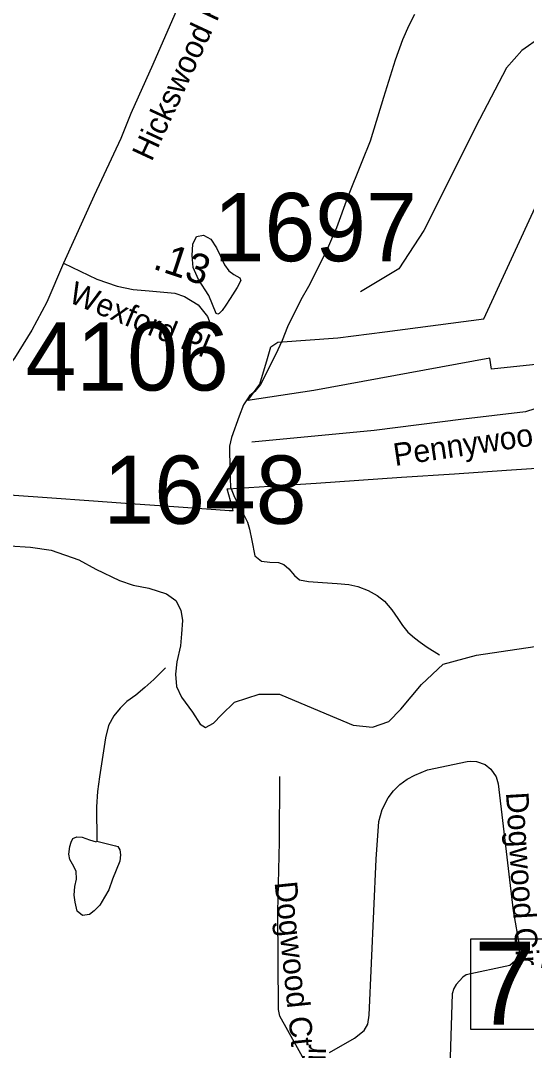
# Model space of a CAD drawing. Extents: x 1662474 to 1856135, y 779280 to 917889.
# Drawn here: x 1713168 to 1715301, y 818193 to 822536 of the extents above; entities that cross this region are included whole.
import ezdxf

# ---------------------------------------------------------------- set-up
doc = ezdxf.new("R2010")
doc.units = 0
for name, color, linetype in [('Cogo Default Point CELL', 7, 'Continuous'), ('Exist Boundary Political City Limit New Hole', 7, 'Continuous'), ('Exist Hydrographic Creek Single Shore', 7, 'Continuous'), ('Exist Hydrographic Misc Water Feature', 7, 'Continuous'), ('Exist Hydrographic Pond Under 1500 Sq Ft', 7, 'Continuous'), ('Exist Road Non-System Type 51', 7, 'Continuous'), ('Exist Road Non-System Type 51 Label', 7, 'Continuous'), ('Exist Road Secondary Mileage Tenths English Label', 7, 'Continuous'), ('Exist Road Secondary Structure Standard Bridge Number Label', 7, 'Continuous'), ('Exist Road Secondary Type 51 Attributed', 7, 'Continuous'), ('Exist Road Secondary Type 51 Label', 7, 'Continuous'), ('Map Preparation Boundary City Limit Buffer Line', 7, 'Continuous')]:
    doc.layers.add(name, color=color, linetype=linetype)

msp = doc.modelspace()

# ---------------------------------------------------------------- linework, layer by layer
at = {"layer": 'Exist Boundary Political City Limit New Hole'}
for points in [[(1715633.1, 821116.5), (1715153.5, 821066.9), (1715147.4, 821112.7), (1714405.4, 820976.9), (1714126.1, 820933.7), (1714177.4, 821003.7), (1714209.1, 821110.7), (1714224, 821160.8), (1714253.6, 821179.6), (1714506.4, 821198), (1714704.4, 821224.2), (1715121.2, 821279.2), (1715346.6, 821766.2)], [(1715217.1, 820640.2), (1715451.1, 820655.6)], [(1713020.2, 820543), (1713280.6, 820524.5), (1713475.9, 820510.7), (1713590.9, 820502.6), (1713814.6, 820486.8), (1713991.2, 820474.4), (1714048.1, 820470.4), (1714064.6, 820470.1), (1714063.2, 820475.2), (1714060.5, 820485.4), (1714053.6, 820510.6), (1714040, 820561.1), (1714043.2, 820561.3), (1714261.5, 820576.2), (1714414.5, 820585.9), (1714774.4, 820610.4), (1714997.6, 820625.5), (1715217.1, 820640.2)]]:
    msp.add_lwpolyline(points, dxfattribs=at)
at = {"layer": 'Exist Hydrographic Creek Single Shore'}
msp.add_lwpolyline([(1713122, 820320.6), (1713209.8, 820315.9), (1713297.1, 820302.8), (1713413.6, 820262.3), (1713486.1, 820223.4), (1713584.8, 820175.2), (1713643.2, 820155.5), (1713709.8, 820142.6), (1713784, 820118.2), (1713823.1, 820090.9), (1713844.4, 820050.2), (1713850.4, 820006.9), (1713847.5, 819950), (1713842.5, 819899.9), (1713826.5, 819831.9), (1713821.2, 819779.9), (1713826.2, 819728.2), (1713847.5, 819682.8), (1713892.6, 819619.8), (1713924.9, 819569.1), (1713947.8, 819555), (1713981.6, 819572.8), (1714015.8, 819608.5), (1714070.6, 819661.8), (1714174.5, 819696.2), (1714259.9, 819695.9), (1714429.9, 819624.5), (1714570.9, 819564.7), (1714651.6, 819556.3), (1714721.2, 819580.7), (1714771.4, 819632.7), (1714858.8, 819736.3), (1714949.6, 819822.2), (1715090.2, 819860.8), (1715441.4, 819912.7)], dxfattribs=at)
at = {"layer": 'Exist Hydrographic Misc Water Feature'}
for points in [[(1714829.1, 822562), (1714804.9, 822515.6), (1714778.7, 822455.4), (1714747.9, 822369.9), (1714699.1, 822211.7), (1714642.2, 822028.3), (1714607.7, 821940.3), (1714546.8, 821790.6), (1714500.1, 821662.7), (1714479.9, 821614.7), (1714457.7, 821565.1), (1714382.7, 821414.8), (1714350.2, 821358.8), (1714293.9, 821245.1), (1714271.5, 821187.3), (1714243.3, 821127.1), (1714180.4, 821002), (1714156.4, 820972.2), (1714134, 820953.7), (1714107.9, 820915.7), (1714089.6, 820867.7), (1714057.3, 820778), (1714048.9, 820742.1), (1714050.4, 820642), (1714054, 820568), (1714069.9, 820525.9), (1714091.6, 820487.7), (1714111.6, 820449.5), (1714125.5, 820421.3), (1714133.3, 820391.6), (1714143.5, 820343.8)], [(1714143.5, 820343.8), (1714155.9, 820279.3), (1714183.7, 820257), (1714219.6, 820252.7), (1714255.6, 820250.3), (1714277.7, 820242.2), (1714299.4, 820223.9), (1714323.2, 820195.7), (1714345, 820177.5), (1714383.1, 820171.1), (1714440.9, 820166.5), (1714502.9, 820161.9), (1714552.9, 820157.5), (1714590.8, 820149.1), (1714634.7, 820132.7), (1714672.6, 820112.3), (1714702.3, 820088), (1714733.9, 820051.8), (1714759.6, 820015.5), (1714779.4, 819985.3), (1714801.1, 819957.1), (1714828.9, 819932.7), (1714852.6, 819914.6), (1714882.6, 819894.2), (1714934.3, 819861.7)], [(1713779.4, 819806.7), (1713730.9, 819757.2), (1713692.5, 819723.5), (1713654.3, 819691.8), (1713615.9, 819664.2), (1713587.7, 819636.4), (1713561.4, 819604.7), (1713539.1, 819562.9), (1713526.6, 819511), (1713500.9, 819347.2), (1713492.4, 819285.2), (1713487.8, 819221.3), (1713490.3, 819075.2)]]:
    msp.add_lwpolyline(points, dxfattribs=at)
at = {"layer": 'Exist Hydrographic Pond Under 1500 Sq Ft'}
for points in [[(1713993.3, 821301.6), (1713962.1, 821376.4), (1713918.5, 821445), (1713896.7, 821494.8), (1713892, 821546.2), (1713895.1, 821593), (1713910.7, 821625.7), (1713940.3, 821631.9), (1713969.9, 821614.8), (1713994.9, 821577.4), (1714012, 821543.1), (1714027.6, 821505.7), (1714046.3, 821480.8), (1714068.1, 821465.2), (1714093.1, 821451.2), (1714097.7, 821440.3), (1714082.2, 821410.7), (1714052.5, 821364), (1714033.8, 821335.9), (1714018.3, 821314.1), (1714005.8, 821301.6), (1713999.5, 821298.5), (1713993.3, 821301.6)], [(1713490.3, 819075.2), (1713568.1, 819056.4), (1713579.1, 819052.8), (1713586.4, 819039.4), (1713590, 819018.7), (1713586.4, 818991.9), (1713555.9, 818915.1), (1713540.1, 818871.3), (1713521.8, 818839.6), (1713502.3, 818805.5), (1713479.1, 818782.3), (1713458.4, 818766.5), (1713429.2, 818762.9), (1713407.2, 818781.1), (1713398.7, 818818.9), (1713393.8, 818848.1), (1713397.5, 818884.7), (1713404.8, 818915.1), (1713402.3, 818949.2), (1713387.7, 818978.5), (1713375.5, 818999.2), (1713371.9, 819021.1), (1713375.5, 819054), (1713381.6, 819072.3), (1713388.9, 819086.9), (1713406, 819094.2), (1713427.9, 819093), (1713458.4, 819080.8), (1713486.4, 819073.5)]]:
    msp.add_lwpolyline(points, dxfattribs=at)
at = {"layer": 'Exist Road Non-System Type 51'}
for points in [[(1714470.9, 818184.7), (1714576.4, 818245), (1714617, 818277.6), (1714633, 818303.9), (1714638.9, 818342.1), (1714667.4, 818999.4), (1714678.6, 819159.4), (1714693.1, 819208.8), (1714718.4, 819258.4), (1714741.4, 819288), (1714767.6, 819314.5), (1714797.9, 819336.9), (1714830.9, 819354.7), (1714883.6, 819376.2), (1715051.9, 819411.9), (1715067.6, 819413.8), (1715091, 819411.9), (1715127.2, 819398.8), (1715151.9, 819379.7), (1715173.6, 819347.4), (1715182.1, 819317.4), (1715245.1, 818782), (1715271.6, 818630.9), (1715271.4, 818608.2), (1715251.9, 818570.4), (1715231.4, 818552.1), (1715047.1, 818511.7), (1715032.5, 818502.5), (1715004.6, 818471.2), (1714994.9, 818455), (1714987.6, 818431.9), (1714923.9, 816383.4)], [(1714376.9, 818131.6), (1714261.4, 818338.2), (1714255.4, 818366.2), (1714253.2, 818777.9), (1714259.5, 819073.1), (1714262.1, 819348.4)]]:
    msp.add_lwpolyline(points, dxfattribs=at)
at = {"layer": 'Exist Road Secondary Structure Standard Bridge Number Label'}
msp.add_lwpolyline([(1715067.5, 818664.4), (1715711.7, 818664.4), (1715711.7, 818282.1), (1715067.5, 818282.1)], close=True, dxfattribs=at)
at = {"layer": 'Exist Road Secondary Type 51 Attributed'}
for points in [[(1714485.4, 823998.9), (1714225.2, 823428.4), (1713977.4, 822912.2), (1713929.7, 822807.4), (1713838.9, 822608.5), (1713725.7, 822351.2), (1713633.1, 822143.9), (1713591, 822039.7), (1713478.6, 821798.6), (1713349.8, 821513.1)], [(1717163.3, 822624.6), (1717076.5, 822604.4), (1716947.1, 822572.1), (1716656, 822555.9), (1715936.4, 822507.4), (1715507.8, 822499.3), (1715362.3, 822467), (1715281.4, 822410.4), (1715216.7, 822337.7), (1715103.5, 822119.5), (1714869, 821650.8), (1714763.9, 821489.1), (1714602.2, 821392.2)], [(1713349.8, 821513.1), (1713278.5, 821348.8), (1713215.1, 821231.1), (1713142.5, 821113.3), (1713054.9, 820998.6), (1713012.3, 820954.8), (1712942.8, 820885.3), (1712875.1, 820840.9), (1712835.3, 820818.9), (1712785.9, 820798.3), (1712715.2, 820778.4), (1712479.4, 820734.5), (1712413.1, 820722.1), (1712318.4, 820706.3), (1712203.8, 820687.1), (1712082.3, 820678.9)], [(1713349.8, 821513.1), (1713489.6, 821446.2), (1713576.2, 821416.7), (1713643.1, 821402.9), (1713710, 821397), (1713773, 821391.1), (1713818.3, 821387.2), (1713859.6, 821373.4), (1713916.7, 821338), (1713956.1, 821288.9), (1713983.6, 821220)], [(1716865, 820573), (1716862.1, 820824.8), (1716859.1, 820953.5), (1716629.3, 820929.6), (1716293.6, 820882.6), (1716208.6, 820870.5), (1716151.9, 820870.5), (1716075.1, 820890.7), (1716008.4, 820910.8), (1715868.7, 820995.8), (1715765.4, 821020.1), (1715692.5, 821032.2), (1715601.4, 821007.9), (1715467.7, 820941.1), (1715297.6, 820886.5), (1715036.3, 820856.1), (1714659.6, 820807.6), (1714143.2, 820759)]]:
    msp.add_lwpolyline(points, dxfattribs=at)
at = {"layer": 'Map Preparation Boundary City Limit Buffer Line'}
for points in [[(1715633.1, 821116.5), (1715153.5, 821066.9), (1715147.4, 821112.7), (1714405.4, 820976.9), (1714126.1, 820933.7), (1714177.4, 821003.7), (1714209.1, 821110.7), (1714224, 821160.8), (1714253.6, 821179.6), (1714506.4, 821198), (1714704.4, 821224.2), (1715121.2, 821279.2), (1715346.6, 821766.2)], [(1715217.1, 820640.2), (1715451.1, 820655.6)], [(1713020.2, 820543), (1713280.6, 820524.5), (1713475.9, 820510.7), (1713590.9, 820502.6), (1713814.6, 820486.8), (1713991.2, 820474.4), (1714048.1, 820470.4), (1714064.6, 820470.1), (1714063.2, 820475.2), (1714060.5, 820485.4), (1714053.6, 820510.6), (1714040, 820561.1), (1714043.2, 820561.3), (1714261.5, 820576.2), (1714414.5, 820585.9), (1714774.4, 820610.4), (1714997.6, 820625.5), (1715217.1, 820640.2)]]:
    msp.add_lwpolyline(points, dxfattribs=at)

# ---------------------------------------------------------------- texts
at = {"layer": 'Cogo Default Point CELL'}
for s, p in [('1697', (1713982.4, 821521.4)), ('4106', (1713189.6, 820976.2)), ('1648', (1713517.4, 820414.1))]:
    msp.add_text(s, height=288, dxfattribs=at).set_placement(p)
at = {"layer": 'Exist Road Non-System Type 51 Label'}
for s, rotation, p in [('Dogwood Cir', 273.4551, (1715214.9, 819280.5)), ('Dogwood Ct', 275.8754, (1714239, 818901.9)), ('Dogwood Cir', 88.4934, (1714437.5, 817484.5))]:
    msp.add_text(s, height=95, rotation=rotation, dxfattribs=at).set_placement(p)
at = {"layer": 'Exist Road Secondary Mileage Tenths English Label'}
msp.add_text('.13', height=125, rotation=341.5978, dxfattribs=at).set_placement((1713721.4, 821491))
at = {"layer": 'Exist Road Secondary Structure Standard Bridge Number Label'}
msp.add_text('70', height=350, dxfattribs=at).set_placement((1715080.1, 818301.9))
at = {"layer": 'Exist Road Secondary Type 51 Label'}
for s, rotation, p in [('Hickswood Rd', 65.0623, (1713720.8, 821938.5)), ('Wexford Pl', 337.641, (1713365.2, 821351)), ('Pennywood Dr', 8.3927, (1714747.3, 820657.8))]:
    msp.add_text(s, height=95, rotation=rotation, dxfattribs=at).set_placement(p)

doc.saveas('drawing.dxf')
